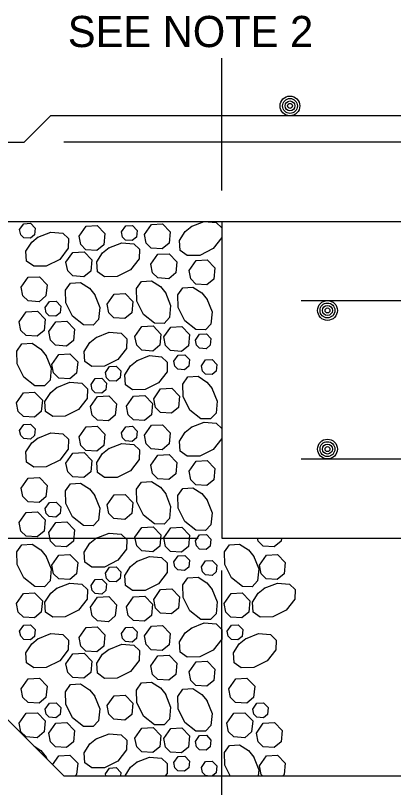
# Model space of a CAD drawing. Extents: x 636530 to 644067, y 294168 to 299122.
# Drawn here: x 641675.8 to 641712.2, y 296073.5 to 296147.8 of the extents above; entities that cross this region are included whole.
import ezdxf

# ---------------------------------------------------------------- set-up
doc = ezdxf.new("R2010")
doc.units = 0
doc.layers.add('1', color=7, linetype='Continuous')

msp = doc.modelspace()

# ---------------------------------------------------------------- linework, layer by layer
at = {"layer": '1'}
for p, q in [((641695.651, 296130.988), (641695.651, 296143.708)), ((641679.143, 296138.169), (641676.604, 296135.63)), ((641762.963, 296138.169), (641679.143, 296138.169)), ((641629.509, 296135.63), (641676.604, 296135.63)), ((641764.231, 296135.63), (641680.411, 296135.63)), ((641629.509, 296128.01), (641771.851, 296128.01)), ((641695.651, 296128.01), (641909.014, 296128.01)), ((641695.651, 296128.01), (641695.651, 296097.53)), ((641703.271, 296120.39), (641901.394, 296120.39)), ((641680.411, 296074.67), (641649.931, 296105.15)), ((641703.271, 296105.15), (641901.394, 296105.15)), ((641638.316, 296097.53), (641693.361, 296097.53)), ((641695.651, 296097.53), (641909.014, 296097.53)), ((641695.651, 296057.238), (641695.651, 296094.434)), ((641680.411, 296074.67), (641924.254, 296074.67))]:
    msp.add_line(p, q, dxfattribs=at)
for points in [[(641676.17, 296127.215), (641676.574, 296127.789), (641677.218, 296127.826), (641677.665, 296127.362), (641677.601, 296126.711), (641677.203, 296126.38), (641676.567, 296126.426), (641676.268, 296126.717), (641676.171, 296127.215)], [(641681.895, 296126.601), (641682.568, 296127.558), (641683.641, 296127.619), (641684.387, 296126.845), (641684.279, 296125.761), (641683.616, 296125.21), (641682.556, 296125.287), (641682.058, 296125.77), (641681.896, 296126.601)], [(641685.974, 296126.995), (641686.378, 296127.568), (641687.022, 296127.605), (641687.47, 296127.141), (641687.405, 296126.491), (641687.007, 296126.16), (641686.371, 296126.206), (641686.072, 296126.496), (641685.975, 296126.994)], [(641688.178, 296126.747), (641688.85, 296127.703), (641689.923, 296127.764), (641690.669, 296126.991), (641690.561, 296125.907), (641689.898, 296125.355), (641688.839, 296125.432), (641688.34, 296125.915), (641688.178, 296126.747)], [(641695.651, 296127.388), (641695.634, 296126.451), (641694.8, 296125.385), (641693.512, 296124.741), (641692.298, 296124.72), (641691.615, 296125.206), (641691.55, 296126.172), (641692.105, 296127.037), (641692.74, 296127.544)], [(641692.689, 296127.511), (641693.947, 296128.01)], [(641693.947, 296128.01), (641695.102, 296127.91), (641695.651, 296127.388)], [(641677.912, 296126.479), (641679.17, 296126.977), (641680.325, 296126.878), (641680.874, 296126.356), (641680.857, 296125.418), (641680.023, 296124.353), (641678.736, 296123.709), (641677.522, 296123.688), (641676.839, 296124.173), (641676.774, 296125.14), (641677.328, 296126.005), (641677.963, 296126.511)], [(641684.745, 296125.462), (641686.002, 296125.961), (641687.158, 296125.861), (641687.707, 296125.339), (641687.689, 296124.401), (641686.856, 296123.336), (641685.568, 296122.692), (641684.354, 296122.671), (641683.671, 296123.156), (641683.606, 296124.123), (641684.161, 296124.988), (641684.796, 296125.494)], [(641680.63, 296124.071), (641681.303, 296125.028), (641682.376, 296125.089), (641683.122, 296124.315), (641683.014, 296123.231), (641682.351, 296122.68), (641681.291, 296122.757), (641680.793, 296123.24), (641680.631, 296124.071)], [(641688.81, 296123.884), (641689.482, 296124.84), (641690.556, 296124.901), (641691.302, 296124.128), (641691.194, 296123.044), (641690.531, 296122.492), (641689.471, 296122.569), (641688.973, 296123.052), (641688.811, 296123.884)], [(641692.486, 296123.298), (641693.158, 296124.254), (641694.231, 296124.316), (641694.977, 296123.542), (641694.869, 296122.458), (641694.206, 296121.906), (641693.147, 296121.983), (641692.648, 296122.467), (641692.486, 296123.298)], [(641676.319, 296121.672), (641676.992, 296122.628), (641678.065, 296122.689), (641678.811, 296121.916), (641678.703, 296120.832), (641678.04, 296120.28), (641676.98, 296120.357), (641676.482, 296120.841), (641676.32, 296121.672)], [(641690.209, 296121.159), (641690.708, 296119.902), (641690.608, 296118.746), (641690.086, 296118.197), (641689.148, 296118.215), (641688.083, 296119.048), (641687.439, 296120.336), (641687.418, 296121.55), (641687.903, 296122.233), (641688.87, 296122.298), (641689.735, 296121.744), (641690.241, 296121.109)], [(641683.376, 296120.997), (641683.875, 296119.739), (641683.775, 296118.584), (641683.253, 296118.034), (641682.316, 296118.052), (641681.251, 296118.885), (641680.607, 296120.173), (641680.585, 296121.387), (641681.071, 296122.07), (641682.038, 296122.135), (641682.902, 296121.581), (641683.409, 296120.946)], [(641694.195, 296120.549), (641694.693, 296119.292), (641694.594, 296118.136), (641694.072, 296117.587), (641693.134, 296117.605), (641692.069, 296118.438), (641691.425, 296119.726), (641691.404, 296120.94), (641691.889, 296121.623), (641692.856, 296121.688), (641693.721, 296121.134), (641694.227, 296120.499)], [(641684.584, 296120.045), (641685.256, 296121.002), (641686.33, 296121.063), (641687.076, 296120.289), (641686.968, 296119.205), (641686.305, 296118.654), (641685.245, 296118.73), (641684.747, 296119.214), (641684.585, 296120.045)], [(641678.629, 296119.712), (641679.033, 296120.286), (641679.677, 296120.323), (641680.124, 296119.859), (641680.06, 296119.208), (641679.662, 296118.877), (641679.026, 296118.924), (641678.727, 296119.214), (641678.63, 296119.712)], [(641676.131, 296118.351), (641676.803, 296119.307), (641677.877, 296119.369), (641678.623, 296118.595), (641678.515, 296117.511), (641677.852, 296116.959), (641676.792, 296117.036), (641676.293, 296117.52), (641676.132, 296118.351)], [(641678.972, 296117.402), (641679.644, 296118.358), (641680.717, 296118.419), (641681.464, 296117.646), (641681.356, 296116.561), (641680.693, 296116.01), (641679.633, 296116.087), (641679.134, 296116.57), (641678.972, 296117.401)], [(641687.275, 296116.928), (641687.947, 296117.884), (641689.02, 296117.945), (641689.766, 296117.172), (641689.658, 296116.088), (641688.995, 296115.536), (641687.936, 296115.613), (641687.437, 296116.096), (641687.275, 296116.927)], [(641690.04, 296116.887), (641690.712, 296117.843), (641691.786, 296117.905), (641692.532, 296117.131), (641692.424, 296116.047), (641691.761, 296115.495), (641690.701, 296115.572), (641690.203, 296116.056), (641690.041, 296116.887)], [(641683.525, 296116.84), (641684.782, 296117.339), (641685.938, 296117.239), (641686.487, 296116.717), (641686.469, 296115.779), (641685.636, 296114.714), (641684.348, 296114.07), (641683.134, 296114.049), (641682.451, 296114.534), (641682.386, 296115.501), (641682.941, 296116.366), (641683.575, 296116.872)], [(641693.099, 296116.592), (641693.502, 296117.165), (641694.147, 296117.202), (641694.594, 296116.738), (641694.529, 296116.088), (641694.132, 296115.757), (641693.496, 296115.803), (641693.196, 296116.093), (641693.099, 296116.591)], [(641678.699, 296115.14), (641679.198, 296113.883), (641679.098, 296112.727), (641678.576, 296112.178), (641677.639, 296112.196), (641676.573, 296113.029), (641675.93, 296114.317), (641675.908, 296115.531), (641676.394, 296116.214), (641677.361, 296116.279), (641678.225, 296115.724), (641678.732, 296115.089)], [(641679.271, 296114.255), (641679.943, 296115.212), (641681.017, 296115.273), (641681.763, 296114.499), (641681.655, 296113.415), (641680.992, 296112.864), (641679.932, 296112.94), (641679.433, 296113.424), (641679.271, 296114.255)], [(641687.426, 296114.594), (641688.684, 296115.092), (641689.839, 296114.992), (641690.389, 296114.47), (641690.371, 296113.533), (641689.538, 296112.467), (641688.25, 296111.824), (641687.036, 296111.802), (641686.353, 296112.288), (641686.288, 296113.255), (641686.842, 296114.119), (641687.477, 296114.626)], [(641691.018, 296114.574), (641691.422, 296115.148), (641692.066, 296115.185), (641692.513, 296114.72), (641692.449, 296114.07), (641692.051, 296113.739), (641691.415, 296113.785), (641691.116, 296114.075), (641691.019, 296114.574)], [(641693.666, 296114.101), (641694.07, 296114.675), (641694.714, 296114.712), (641695.162, 296114.247), (641695.097, 296113.597), (641694.699, 296113.266), (641694.063, 296113.312), (641693.764, 296113.602), (641693.667, 296114.101)], [(641684.43, 296113.471), (641684.833, 296114.045), (641685.477, 296114.081), (641685.925, 296113.617), (641685.86, 296112.967), (641685.462, 296112.636), (641684.826, 296112.682), (641684.527, 296112.972), (641684.43, 296113.471)], [(641683.043, 296112.304), (641683.446, 296112.878), (641684.09, 296112.915), (641684.538, 296112.451), (641684.473, 296111.8), (641684.075, 296111.469), (641683.439, 296111.515), (641683.14, 296111.805), (641683.043, 296112.304)], [(641694.682, 296111.968), (641695.181, 296110.71), (641695.081, 296109.555), (641694.559, 296109.006), (641693.622, 296109.023), (641692.556, 296109.857), (641691.913, 296111.145), (641691.891, 296112.358), (641692.377, 296113.042), (641693.344, 296113.106), (641694.208, 296112.552), (641694.715, 296111.917)], [(641679.741, 296112.032), (641680.999, 296112.53), (641682.154, 296112.43), (641682.703, 296111.908), (641682.685, 296110.971), (641681.852, 296109.906), (641680.564, 296109.262), (641679.35, 296109.24), (641678.667, 296109.726), (641678.602, 296110.693), (641679.157, 296111.557), (641679.792, 296112.064)], [(641689.074, 296110.943), (641689.746, 296111.9), (641690.819, 296111.961), (641691.566, 296111.187), (641691.458, 296110.103), (641690.794, 296109.552), (641689.735, 296109.629), (641689.236, 296110.112), (641689.074, 296110.943)], [(641675.864, 296110.557), (641676.536, 296111.514), (641677.61, 296111.575), (641678.356, 296110.801), (641678.248, 296109.717), (641677.585, 296109.166), (641676.525, 296109.242), (641676.026, 296109.726), (641675.865, 296110.557)], [(641682.998, 296110.203), (641683.67, 296111.159), (641684.744, 296111.22), (641685.49, 296110.447), (641685.382, 296109.362), (641684.719, 296108.811), (641683.659, 296108.888), (641683.16, 296109.371), (641682.999, 296110.202)], [(641686.466, 296110.242), (641687.139, 296111.198), (641688.212, 296111.26), (641688.958, 296110.486), (641688.85, 296109.402), (641688.187, 296108.85), (641687.127, 296108.927), (641686.629, 296109.411), (641686.467, 296110.242)], [(641676.17, 296107.901), (641676.574, 296108.475), (641677.218, 296108.511), (641677.665, 296108.047), (641677.601, 296107.397), (641677.203, 296107.066), (641676.567, 296107.112), (641676.268, 296107.402), (641676.171, 296107.901)], [(641681.895, 296107.287), (641682.568, 296108.243), (641683.641, 296108.305), (641684.387, 296107.531), (641684.279, 296106.447), (641683.616, 296105.895), (641682.556, 296105.972), (641682.058, 296106.456), (641681.896, 296107.287)], [(641685.974, 296107.68), (641686.378, 296108.254), (641687.022, 296108.291), (641687.47, 296107.826), (641687.405, 296107.176), (641687.007, 296106.845), (641686.371, 296106.891), (641686.072, 296107.181), (641685.975, 296107.68)], [(641688.178, 296107.432), (641688.85, 296108.389), (641689.923, 296108.45), (641690.669, 296107.676), (641690.561, 296106.592), (641689.898, 296106.041), (641688.839, 296106.117), (641688.34, 296106.601), (641688.178, 296107.432)], [(641695.651, 296108.074), (641695.634, 296107.136), (641694.8, 296106.071), (641693.512, 296105.427), (641692.298, 296105.406), (641691.615, 296105.891), (641691.55, 296106.858), (641692.105, 296107.723), (641692.74, 296108.229)], [(641692.689, 296108.197), (641693.947, 296108.695), (641695.102, 296108.596), (641695.651, 296108.074)], [(641677.912, 296107.164), (641679.17, 296107.663), (641680.325, 296107.563), (641680.874, 296107.041), (641680.857, 296106.104), (641680.023, 296105.038), (641678.736, 296104.394), (641677.522, 296104.373), (641676.839, 296104.859), (641676.774, 296105.825), (641677.328, 296106.69), (641677.963, 296107.197)], [(641684.745, 296106.148), (641686.002, 296106.646), (641687.158, 296106.546), (641687.707, 296106.024), (641687.689, 296105.087), (641686.856, 296104.022), (641685.568, 296103.378), (641684.354, 296103.356), (641683.671, 296103.842), (641683.606, 296104.809), (641684.161, 296105.673), (641684.796, 296106.18)], [(641680.63, 296104.757), (641681.303, 296105.713), (641682.376, 296105.775), (641683.122, 296105.001), (641683.014, 296103.917), (641682.351, 296103.365), (641681.291, 296103.442), (641680.793, 296103.926), (641680.631, 296104.757)], [(641688.81, 296104.569), (641689.482, 296105.526), (641690.556, 296105.587), (641691.302, 296104.813), (641691.194, 296103.729), (641690.531, 296103.178), (641689.471, 296103.254), (641688.973, 296103.738), (641688.811, 296104.569)], [(641692.486, 296103.984), (641693.158, 296104.94), (641694.231, 296105.001), (641694.977, 296104.228), (641694.869, 296103.144), (641694.206, 296102.592), (641693.147, 296102.669), (641692.648, 296103.152), (641692.486, 296103.983)], [(641676.319, 296102.357), (641676.992, 296103.314), (641678.065, 296103.375), (641678.811, 296102.601), (641678.703, 296101.517), (641678.04, 296100.966), (641676.98, 296101.042), (641676.482, 296101.526), (641676.32, 296102.357)], [(641690.209, 296101.845), (641690.708, 296100.587), (641690.608, 296099.432), (641690.086, 296098.883), (641689.148, 296098.9), (641688.083, 296099.734), (641687.439, 296101.022), (641687.418, 296102.235), (641687.903, 296102.919), (641688.87, 296102.983), (641689.735, 296102.429), (641690.241, 296101.794)], [(641683.376, 296101.682), (641683.875, 296100.425), (641683.775, 296099.269), (641683.253, 296098.72), (641682.316, 296098.738), (641681.251, 296099.571), (641680.607, 296100.859), (641680.585, 296102.073), (641681.071, 296102.756), (641682.038, 296102.82), (641682.902, 296102.266), (641683.409, 296101.631)], [(641694.195, 296101.235), (641694.693, 296099.977), (641694.594, 296098.822), (641694.072, 296098.273), (641693.134, 296098.29), (641692.069, 296099.124), (641691.425, 296100.412), (641691.404, 296101.625), (641691.889, 296102.309), (641692.856, 296102.373), (641693.721, 296101.819), (641694.227, 296101.184)], [(641684.584, 296100.731), (641685.256, 296101.687), (641686.33, 296101.748), (641687.076, 296100.975), (641686.968, 296099.891), (641686.305, 296099.339), (641685.245, 296099.416), (641684.747, 296099.899), (641684.585, 296100.731)], [(641678.629, 296100.398), (641679.033, 296100.972), (641679.677, 296101.009), (641680.124, 296100.544), (641680.06, 296099.894), (641679.662, 296099.563), (641679.026, 296099.609), (641678.727, 296099.899), (641678.63, 296100.398)], [(641676.131, 296099.037), (641676.803, 296099.993), (641677.877, 296100.054), (641678.623, 296099.281), (641678.515, 296098.196), (641677.852, 296097.645), (641676.792, 296097.722), (641676.293, 296098.205), (641676.132, 296099.036)], [(641678.972, 296098.087), (641679.644, 296099.043), (641680.717, 296099.105), (641681.464, 296098.331), (641681.356, 296097.247), (641680.693, 296096.695), (641679.633, 296096.772), (641679.134, 296097.256), (641678.972, 296098.087)], [(641687.275, 296097.613), (641687.947, 296098.57), (641689.02, 296098.631), (641689.766, 296097.857), (641689.658, 296096.773), (641688.995, 296096.222), (641687.936, 296096.298), (641687.437, 296096.782), (641687.275, 296097.613)], [(641690.04, 296097.572), (641690.712, 296098.529), (641691.786, 296098.59), (641692.532, 296097.816), (641692.424, 296096.732), (641691.761, 296096.181), (641690.701, 296096.258), (641690.203, 296096.741), (641690.041, 296097.572)], [(641683.525, 296097.526), (641684.782, 296098.024), (641685.938, 296097.924), (641686.487, 296097.402), (641686.469, 296096.465), (641685.636, 296095.4), (641684.348, 296094.756), (641683.134, 296094.734), (641682.451, 296095.22), (641682.386, 296096.187), (641682.941, 296097.051), (641683.575, 296097.558)], [(641693.099, 296097.277), (641693.502, 296097.851), (641694.147, 296097.888), (641694.594, 296097.423), (641694.529, 296096.773), (641694.132, 296096.442), (641693.496, 296096.488), (641693.196, 296096.778), (641693.099, 296097.277)], [(641701.373, 296097.53), (641701.344, 296097.247), (641700.681, 296096.695), (641699.621, 296096.772), (641699.123, 296097.256), (641699.07, 296097.53)], [(641703.513, 296097.526), (641703.524, 296097.53)], [(641678.699, 296095.826), (641679.198, 296094.568), (641679.098, 296093.413), (641678.576, 296092.864), (641677.639, 296092.881), (641676.573, 296093.715), (641675.93, 296095.002), (641675.908, 296096.216), (641676.394, 296096.899), (641677.361, 296096.964), (641678.225, 296096.41), (641678.732, 296095.775)], [(641698.688, 296095.826), (641699.187, 296094.568), (641699.087, 296093.413), (641698.565, 296092.864), (641697.627, 296092.881), (641696.562, 296093.715), (641695.918, 296095.002), (641695.897, 296096.216), (641696.382, 296096.899), (641697.349, 296096.964), (641698.214, 296096.41), (641698.72, 296095.775)], [(641679.271, 296094.941), (641679.943, 296095.897), (641681.017, 296095.958), (641681.763, 296095.185), (641681.655, 296094.101), (641680.992, 296093.549), (641679.932, 296093.626), (641679.433, 296094.109), (641679.271, 296094.941)], [(641687.426, 296095.279), (641688.684, 296095.778), (641689.839, 296095.678), (641690.389, 296095.156), (641690.371, 296094.218), (641689.538, 296093.153), (641688.25, 296092.509), (641687.036, 296092.488), (641686.353, 296092.973), (641686.288, 296093.94), (641686.842, 296094.805), (641687.477, 296095.311)], [(641691.018, 296095.259), (641691.422, 296095.833), (641692.066, 296095.87), (641692.513, 296095.406), (641692.449, 296094.755), (641692.051, 296094.424), (641691.415, 296094.471), (641691.116, 296094.761), (641691.019, 296095.259)], [(641699.259, 296094.941), (641699.932, 296095.897), (641701.005, 296095.958), (641701.751, 296095.185), (641701.643, 296094.101), (641700.98, 296093.549), (641699.92, 296093.626), (641699.422, 296094.109), (641699.26, 296094.941)], [(641693.666, 296094.787), (641694.07, 296095.36), (641694.714, 296095.397), (641695.162, 296094.933), (641695.097, 296094.283), (641694.699, 296093.952), (641694.063, 296093.998), (641693.764, 296094.288), (641693.667, 296094.786)], [(641684.43, 296094.156), (641684.833, 296094.73), (641685.477, 296094.767), (641685.925, 296094.303), (641685.86, 296093.652), (641685.462, 296093.321), (641684.826, 296093.367), (641684.527, 296093.657), (641684.43, 296094.156)], [(641683.043, 296092.99), (641683.446, 296093.564), (641684.09, 296093.6), (641684.538, 296093.136), (641684.473, 296092.486), (641684.075, 296092.155), (641683.439, 296092.201), (641683.14, 296092.491), (641683.043, 296092.99)], [(641694.682, 296092.653), (641695.181, 296091.396), (641695.081, 296090.24), (641694.559, 296089.691), (641693.622, 296089.709), (641692.556, 296090.542), (641691.913, 296091.83), (641691.891, 296093.044), (641692.377, 296093.727), (641693.344, 296093.792), (641694.208, 296093.238), (641694.715, 296092.603)], [(641679.741, 296092.717), (641680.999, 296093.216), (641682.154, 296093.116), (641682.703, 296092.594), (641682.685, 296091.656), (641681.852, 296090.591), (641680.564, 296089.947), (641679.35, 296089.926), (641678.667, 296090.411), (641678.602, 296091.378), (641679.157, 296092.243), (641679.792, 296092.749)], [(641689.074, 296091.629), (641689.746, 296092.585), (641690.819, 296092.647), (641691.566, 296091.873), (641691.458, 296090.789), (641690.794, 296090.237), (641689.735, 296090.314), (641689.236, 296090.798), (641689.074, 296091.629)], [(641699.729, 296092.717), (641700.987, 296093.216), (641702.142, 296093.116), (641702.691, 296092.594), (641702.674, 296091.656), (641701.84, 296090.591), (641700.553, 296089.947), (641699.339, 296089.926), (641698.656, 296090.411), (641698.591, 296091.378), (641699.145, 296092.243), (641699.78, 296092.749)], [(641675.864, 296091.243), (641676.536, 296092.199), (641677.61, 296092.26), (641678.356, 296091.487), (641678.248, 296090.403), (641677.585, 296089.851), (641676.525, 296089.928), (641676.026, 296090.411), (641675.865, 296091.243)], [(641682.998, 296090.888), (641683.67, 296091.844), (641684.744, 296091.906), (641685.49, 296091.132), (641685.382, 296090.048), (641684.719, 296089.496), (641683.659, 296089.573), (641683.16, 296090.057), (641682.999, 296090.888)], [(641686.466, 296090.928), (641687.139, 296091.884), (641688.212, 296091.945), (641688.958, 296091.172), (641688.85, 296090.087), (641688.187, 296089.536), (641687.127, 296089.613), (641686.629, 296090.096), (641686.467, 296090.927)], [(641695.852, 296091.243), (641696.525, 296092.199), (641697.598, 296092.26), (641698.344, 296091.487), (641698.236, 296090.403), (641697.573, 296089.851), (641696.513, 296089.928), (641696.015, 296090.411), (641695.853, 296091.243)], [(641676.17, 296088.586), (641676.574, 296089.16), (641677.218, 296089.197), (641677.665, 296088.733), (641677.601, 296088.082), (641677.203, 296087.751), (641676.567, 296087.797), (641676.268, 296088.088), (641676.171, 296088.586)], [(641681.895, 296087.972), (641682.568, 296088.929), (641683.641, 296088.99), (641684.387, 296088.216), (641684.279, 296087.132), (641683.616, 296086.581), (641682.556, 296086.658), (641682.058, 296087.141), (641681.896, 296087.972)], [(641685.974, 296088.366), (641686.378, 296088.939), (641687.022, 296088.976), (641687.47, 296088.512), (641687.405, 296087.862), (641687.007, 296087.531), (641686.371, 296087.577), (641686.072, 296087.867), (641685.975, 296088.365)], [(641688.178, 296088.118), (641688.85, 296089.074), (641689.923, 296089.135), (641690.669, 296088.362), (641690.561, 296087.278), (641689.898, 296086.726), (641688.839, 296086.803), (641688.34, 296087.286), (641688.178, 296088.118)], [(641692.689, 296088.882), (641693.947, 296089.381), (641695.102, 296089.281), (641695.651, 296088.759), (641695.634, 296087.822), (641694.8, 296086.756), (641693.512, 296086.112), (641692.298, 296086.091), (641691.615, 296086.577), (641691.55, 296087.543), (641692.105, 296088.408), (641692.74, 296088.915)], [(641696.159, 296088.586), (641696.562, 296089.16), (641697.206, 296089.197), (641697.654, 296088.733), (641697.589, 296088.082), (641697.191, 296087.751), (641696.555, 296087.797), (641696.256, 296088.088), (641696.159, 296088.586)], [(641677.912, 296087.85), (641679.17, 296088.348), (641680.325, 296088.249), (641680.874, 296087.727), (641680.857, 296086.789), (641680.023, 296085.724), (641678.736, 296085.08), (641677.522, 296085.059), (641676.839, 296085.544), (641676.774, 296086.511), (641677.328, 296087.376), (641677.963, 296087.882)], [(641697.901, 296087.85), (641699.158, 296088.348), (641700.314, 296088.249), (641700.863, 296087.727), (641700.845, 296086.789), (641700.012, 296085.724), (641698.724, 296085.08), (641697.51, 296085.059), (641696.827, 296085.544), (641696.762, 296086.511), (641697.317, 296087.376), (641697.952, 296087.882)], [(641684.745, 296086.833), (641686.002, 296087.332), (641687.158, 296087.232), (641687.707, 296086.71), (641687.689, 296085.772), (641686.856, 296084.707), (641685.568, 296084.063), (641684.354, 296084.042), (641683.671, 296084.527), (641683.606, 296085.494), (641684.161, 296086.359), (641684.796, 296086.865)], [(641680.63, 296085.442), (641681.303, 296086.399), (641682.376, 296086.46), (641683.122, 296085.686), (641683.014, 296084.602), (641682.351, 296084.051), (641681.291, 296084.128), (641680.793, 296084.611), (641680.631, 296085.442)], [(641688.81, 296085.255), (641689.482, 296086.211), (641690.556, 296086.272), (641691.302, 296085.499), (641691.194, 296084.415), (641690.531, 296083.863), (641689.471, 296083.94), (641688.973, 296084.423), (641688.811, 296085.255)], [(641692.486, 296084.669), (641693.158, 296085.625), (641694.231, 296085.687), (641694.977, 296084.913), (641694.869, 296083.829), (641694.206, 296083.277), (641693.147, 296083.354), (641692.648, 296083.838), (641692.486, 296084.669)], [(641676.319, 296083.043), (641676.992, 296083.999), (641678.065, 296084.06), (641678.811, 296083.287), (641678.703, 296082.203), (641678.04, 296081.651), (641676.98, 296081.728), (641676.482, 296082.212), (641676.32, 296083.043)], [(641690.209, 296082.53), (641690.708, 296081.273), (641690.608, 296080.117), (641690.086, 296079.568), (641689.148, 296079.586), (641688.083, 296080.419), (641687.439, 296081.707), (641687.418, 296082.921), (641687.903, 296083.604), (641688.87, 296083.669), (641689.735, 296083.115), (641690.241, 296082.48)], [(641696.308, 296083.043), (641696.98, 296083.999), (641698.053, 296084.06), (641698.8, 296083.287), (641698.692, 296082.203), (641698.029, 296081.651), (641696.969, 296081.728), (641696.47, 296082.212), (641696.308, 296083.043)], [(641683.376, 296082.368), (641683.875, 296081.11), (641683.775, 296079.955), (641683.253, 296079.405), (641682.316, 296079.423), (641681.251, 296080.256), (641680.607, 296081.544), (641680.585, 296082.758), (641681.071, 296083.441), (641682.038, 296083.506), (641682.902, 296082.952), (641683.409, 296082.317)], [(641694.195, 296081.92), (641694.693, 296080.663), (641694.594, 296079.507), (641694.072, 296078.958), (641693.134, 296078.976), (641692.069, 296079.809), (641691.425, 296081.097), (641691.404, 296082.311), (641691.889, 296082.994), (641692.856, 296083.059), (641693.721, 296082.505), (641694.227, 296081.87)], [(641684.584, 296081.416), (641685.256, 296082.373), (641686.33, 296082.434), (641687.076, 296081.66), (641686.968, 296080.576), (641686.305, 296080.025), (641685.245, 296080.101), (641684.747, 296080.585), (641684.585, 296081.416)], [(641678.629, 296081.083), (641679.033, 296081.657), (641679.677, 296081.694), (641680.124, 296081.23), (641680.06, 296080.579), (641679.662, 296080.248), (641679.026, 296080.295), (641678.727, 296080.585), (641678.63, 296081.083)], [(641698.618, 296081.083), (641699.021, 296081.657), (641699.665, 296081.694), (641700.113, 296081.23), (641700.048, 296080.579), (641699.65, 296080.248), (641699.014, 296080.295), (641698.715, 296080.585), (641698.618, 296081.083)], [(641676.131, 296079.722), (641676.803, 296080.678), (641677.877, 296080.74), (641678.623, 296079.966), (641678.515, 296078.882), (641677.852, 296078.33), (641676.792, 296078.407), (641676.293, 296078.891), (641676.132, 296079.722)], [(641696.12, 296079.722), (641696.792, 296080.678), (641697.865, 296080.74), (641698.611, 296079.966), (641698.503, 296078.882), (641697.84, 296078.33), (641696.78, 296078.407), (641696.282, 296078.891), (641696.12, 296079.722)], [(641678.972, 296078.773), (641679.644, 296079.729), (641680.717, 296079.79), (641681.464, 296079.017), (641681.356, 296077.932), (641680.693, 296077.381), (641679.633, 296077.458), (641679.134, 296077.941), (641678.972, 296078.772)], [(641687.275, 296078.299), (641687.947, 296079.255), (641689.02, 296079.316), (641689.766, 296078.543), (641689.658, 296077.459), (641688.995, 296076.907), (641687.936, 296076.984), (641687.437, 296077.467), (641687.275, 296078.298)], [(641690.04, 296078.258), (641690.712, 296079.214), (641691.786, 296079.276), (641692.532, 296078.502), (641692.424, 296077.418), (641691.761, 296076.866), (641690.701, 296076.943), (641690.203, 296077.427), (641690.041, 296078.258)], [(641698.96, 296078.773), (641699.633, 296079.729), (641700.706, 296079.79), (641701.452, 296079.017), (641701.344, 296077.932), (641700.681, 296077.381), (641699.621, 296077.458), (641699.123, 296077.941), (641698.961, 296078.772)], [(641683.525, 296078.211), (641684.782, 296078.71), (641685.938, 296078.61), (641686.487, 296078.088), (641686.469, 296077.15), (641685.636, 296076.085), (641684.348, 296075.441), (641683.134, 296075.42), (641682.451, 296075.905), (641682.386, 296076.872), (641682.941, 296077.737), (641683.575, 296078.243)], [(641693.099, 296077.963), (641693.502, 296078.536), (641694.147, 296078.573), (641694.594, 296078.109), (641694.529, 296077.459), (641694.132, 296077.128), (641693.496, 296077.174), (641693.196, 296077.464), (641693.099, 296077.962)], [(641677.556, 296077.525), (641678.225, 296077.095), (641678.732, 296076.46)], [(641696.427, 296074.67), (641695.918, 296075.688), (641695.897, 296076.902), (641696.382, 296077.585), (641697.349, 296077.65), (641698.214, 296077.095), (641698.72, 296076.46)], [(641678.699, 296076.511), (641678.785, 296076.296)], [(641679.347, 296075.734), (641679.943, 296076.583), (641681.017, 296076.644), (641681.763, 296075.87), (641681.655, 296074.786), (641681.515, 296074.67)], [(641687.426, 296075.965), (641688.684, 296076.463), (641689.839, 296076.363), (641690.389, 296075.841), (641690.371, 296074.904), (641690.188, 296074.67)], [(641691.018, 296075.945), (641691.422, 296076.519), (641692.066, 296076.556), (641692.513, 296076.091), (641692.449, 296075.441), (641692.051, 296075.11), (641691.415, 296075.156), (641691.116, 296075.446), (641691.019, 296075.945)], [(641698.688, 296076.511), (641699.187, 296075.254), (641699.136, 296074.67)], [(641699.259, 296075.626), (641699.932, 296076.583), (641701.005, 296076.644), (641701.751, 296075.87), (641701.643, 296074.786), (641701.503, 296074.67)], [(641686.317, 296074.67), (641686.842, 296075.49), (641687.477, 296075.997)], [(641693.666, 296075.472), (641694.07, 296076.046), (641694.714, 296076.083), (641695.162, 296075.618), (641695.097, 296074.968), (641694.738, 296074.67)], [(641699.551, 296074.67), (641699.422, 296074.795), (641699.26, 296075.626)], [(641684.43, 296074.842), (641684.833, 296075.416), (641685.477, 296075.452), (641685.925, 296074.988), (641685.893, 296074.67)], [(641684.464, 296074.67), (641684.43, 296074.842)], [(641694.25, 296074.67), (641694.063, 296074.683), (641693.764, 296074.973), (641693.667, 296075.472)]]:
    msp.add_lwpolyline(points, dxfattribs=at)
for centre, radius in [((641702.199, 296139.119), 0.952), ((641702.199, 296139.119), 0.714), ((641702.199, 296139.119), 0.476), ((641702.199, 296139.119), 0.238), ((641705.81, 296119.439), 0.952), ((641705.81, 296119.439), 0.714), ((641705.81, 296119.439), 0.476), ((641705.81, 296119.439), 0.238), ((641705.81, 296106.101), 0.952), ((641705.81, 296106.101), 0.714), ((641705.81, 296106.101), 0.476), ((641705.81, 296106.101), 0.238)]:
    msp.add_circle(centre, radius, dxfattribs=at)

# ---------------------------------------------------------------- texts
msp.add_text('SEE NOTE 2', height=3, dxfattribs=at).set_placement((641680.804, 296144.779))

doc.saveas('drawing.dxf')
